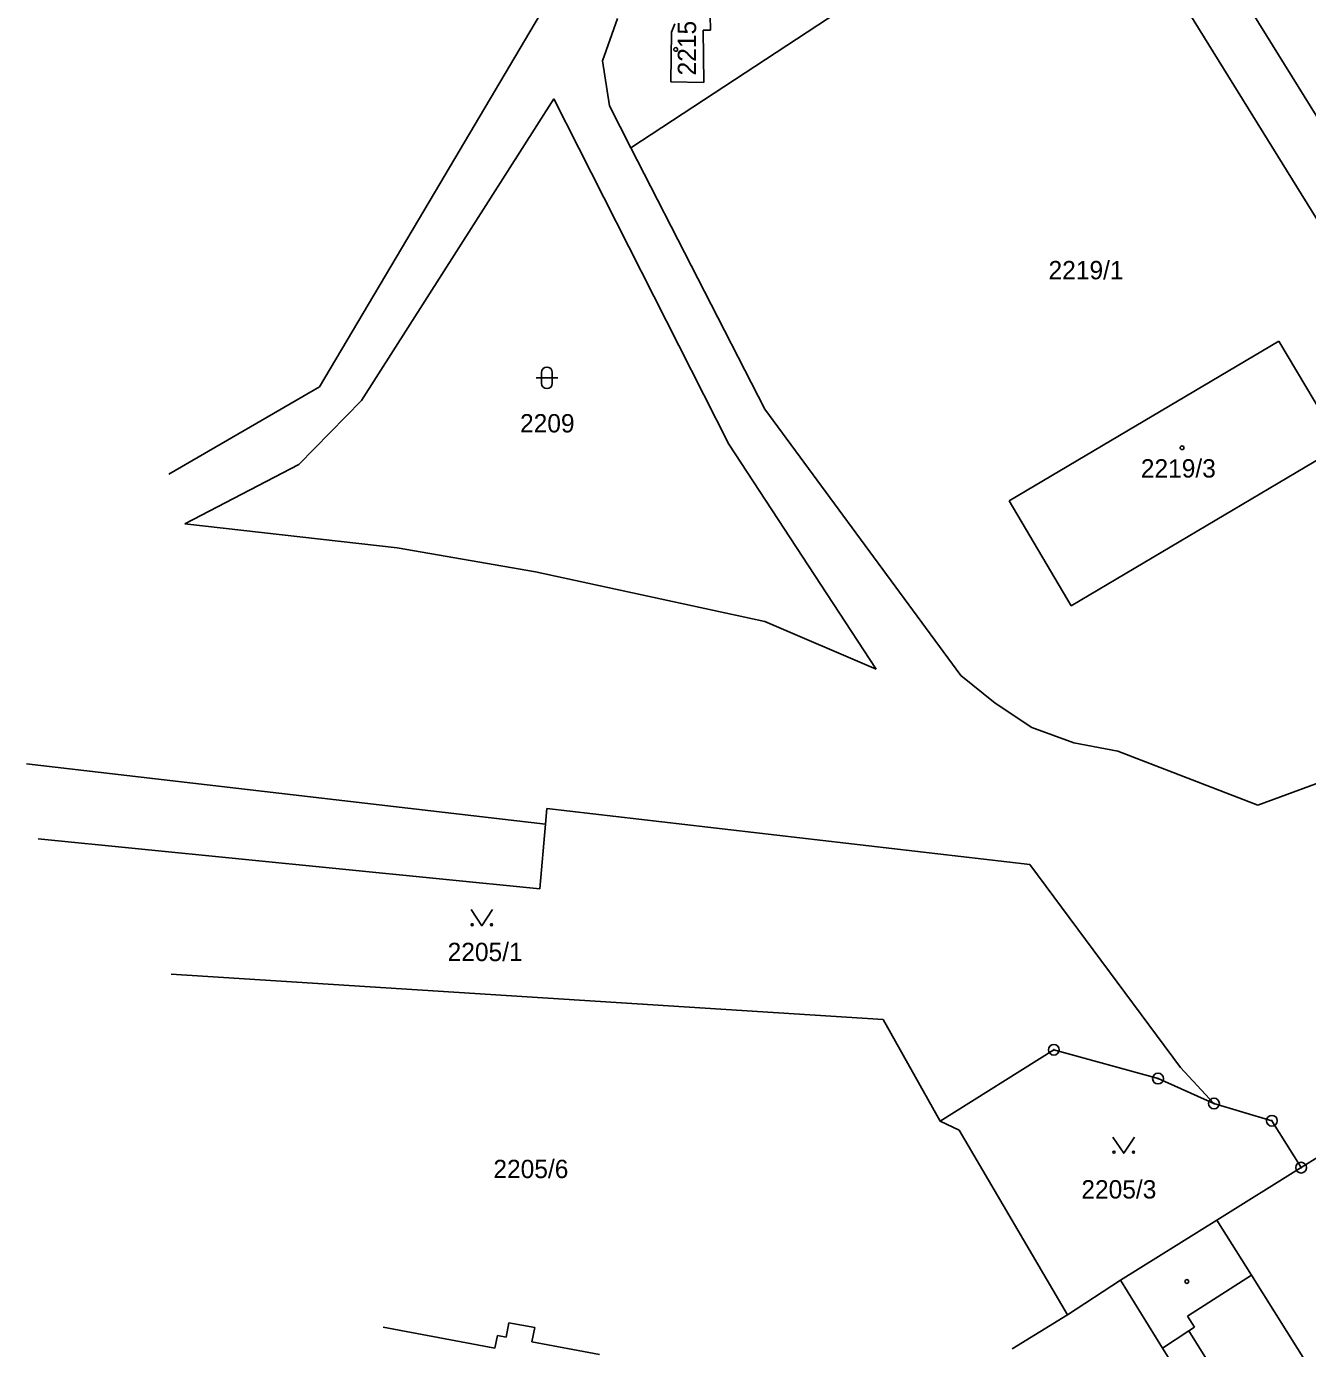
# Model space of a CAD drawing. Extents: x -735092 to -733385, y -1122435 to -1118992.
# Drawn here: x -735006.3 to -734887.6, y -1119634.5 to -1119511.9 of the extents above; entities that cross this region are included whole.
import ezdxf

# ---------------------------------------------------------------- set-up
doc = ezdxf.new("R2010")
doc.units = 0
for name, color, linetype in [('Vrstva 1', 7, 'Continuous'), ('Vrstva 18', 7, 'Continuous'), ('Vrstva 19', 7, 'Continuous'), ('Vrstva 25', 7, 'Continuous'), ('Vrstva 4', 7, 'Continuous')]:
    doc.layers.add(name, color=color, linetype=linetype)

msp = doc.modelspace()

# ---------------------------------------------------------------- linework, layer by layer
at = {"layer": 'Vrstva 1'}
for points in [[(-734903.84, -1119492.66), (-734882.57, -1119526.93)], [(-734950.3, -1119523.18), (-734908, -1119495.39)], [(-734908, -1119495.39), (-734877.31, -1119544.99)], [(-734968.52, -1119527.34), (-734954.52, -1119503.66)], [(-734952.92, -1119515.1), (-734951.53, -1119511.19)], [(-734942.95, -1119510.92), (-734942.93, -1119512.25)], [(-734946.6, -1119517.07), (-734946.55, -1119512.44)], [(-734946.55, -1119512.44), (-734946.24, -1119511.69)], [(-734943.6, -1119512.26), (-734942.93, -1119512.25)], [(-734943.6, -1119512.26), (-734943.54, -1119517.12)], [(-734952.92, -1119515.1), (-734952.3, -1119519.27)], [(-734946.6, -1119517.07), (-734943.54, -1119517.12)], [(-734975.27, -1119546.6), (-734957.44, -1119518.63)], [(-734957.44, -1119518.63), (-734941.21, -1119550.66)], [(-734952.3, -1119519.27), (-734950.3, -1119523.18)], [(-734950.3, -1119523.18), (-734937.9, -1119547.39)], [(-734979.16, -1119545.33), (-734968.52, -1119527.34)], [(-734915.25, -1119555.91), (-734890.26, -1119541.1)], [(-734890.26, -1119541.1), (-734884.46, -1119550.81)], [(-734993.14, -1119553.42), (-734979.16, -1119545.33)], [(-734981.07, -1119552.52), (-734975.27, -1119546.6)], [(-734937.9, -1119547.39), (-734919.71, -1119572.1)], [(-734941.21, -1119550.66), (-734927.56, -1119571.51)], [(-734909.5, -1119565.63), (-734884.46, -1119550.81)], [(-734991.66, -1119558.02), (-734981.07, -1119552.52)], [(-734915.25, -1119555.91), (-734909.5, -1119565.63)], [(-734991.66, -1119558.02), (-734971.97, -1119560.25)], [(-734971.97, -1119560.25), (-734959.14, -1119562.47)], [(-734959.14, -1119562.47), (-734937.89, -1119567.08)], [(-734937.89, -1119567.08), (-734927.56, -1119571.51)], [(-734919.71, -1119572.1), (-734916.53, -1119574.67)], [(-734916.53, -1119574.67), (-734913.14, -1119576.92)], [(-734913.14, -1119576.92), (-734909.25, -1119578.34)], [(-734909.25, -1119578.34), (-734905.17, -1119579.12)], [(-734905.17, -1119579.12), (-734892.18, -1119584.12)], [(-735006.33, -1119580.28), (-734958.21, -1119585.86)], [(-734892.18, -1119584.12), (-734884.72, -1119581.37)], [(-734958.21, -1119585.86), (-734958.09, -1119584.42)], [(-734958.09, -1119584.42), (-734913.34, -1119589.62)], [(-734958.73, -1119591.88), (-734958.21, -1119585.86)], [(-735005.24, -1119587.25), (-734958.73, -1119591.88)], [(-734913.34, -1119589.62), (-734899.37, -1119608.44)], [(-734992.92, -1119599.77), (-734926.91, -1119603.99)], [(-734926.91, -1119603.99), (-734921.63, -1119613.4)], [(-734921.63, -1119613.4), (-734911.1, -1119606.79)], [(-734911.1, -1119606.79), (-734901.44, -1119609.46)], [(-734901.44, -1119609.46), (-734896.26, -1119611.77)], [(-734899.37, -1119608.44), (-734896.26, -1119611.77)], [(-734896.26, -1119611.77), (-734890.89, -1119613.37)], [(-734921.63, -1119613.4), (-734919.88, -1119614.25)], [(-734919.88, -1119614.25), (-734909.84, -1119631.35)], [(-734890.89, -1119613.37), (-734888.18, -1119617.72)], [(-734888.18, -1119617.72), (-734886.49, -1119616.66)], [(-734895.99, -1119622.58), (-734888.18, -1119617.72)], [(-734904.92, -1119628.15), (-734895.99, -1119622.58)], [(-734895.99, -1119622.58), (-734892.78, -1119627.7)], [(-734898.71, -1119631.48), (-734892.78, -1119627.7)], [(-734892.78, -1119627.7), (-734883.11, -1119643.11)], [(-734909.84, -1119631.35), (-734904.92, -1119628.15)], [(-734904.92, -1119628.15), (-734901.04, -1119634.45)], [(-734914.96, -1119634.51), (-734909.84, -1119631.35)], [(-734898.71, -1119631.48), (-734898.05, -1119632.51)], [(-734973.26, -1119632.52), (-734962.9, -1119634.45)], [(-734961.86, -1119633.42), (-734961.62, -1119632.1)], [(-734961.62, -1119632.1), (-734959.22, -1119632.55)], [(-734959.47, -1119633.87), (-734959.22, -1119632.55)], [(-734898.6, -1119632.86), (-734898.05, -1119632.51)], [(-734962.9, -1119634.45), (-734962.68, -1119633.27)], [(-734962.68, -1119633.27), (-734961.86, -1119633.42)], [(-734959.47, -1119633.87), (-734953.22, -1119635.04)], [(-734898.6, -1119632.86), (-734889.49, -1119647.4)], [(-734901.04, -1119634.45), (-734890.91, -1119650.6)]]:
    msp.add_lwpolyline(points, dxfattribs=at)
at = {"layer": 'Vrstva 25'}
for points in [[(-734959.09, -1119544.5), (-734957.09, -1119544.5)], [(-734958.59, -1119545), (-734958.59, -1119544)], [(-734957.59, -1119544), (-734957.59, -1119545)], [(-734965.12, -1119593.8), (-734964.12, -1119595.3), (-734963.12, -1119593.8)], [(-734905.62, -1119614.88), (-734904.62, -1119616.38), (-734903.62, -1119614.88)]]:
    msp.add_lwpolyline(points, dxfattribs=at)
for centre, radius in [((-734946.15, -1119514.05), 0.175), ((-734899.22, -1119550.98), 0.175), ((-734965.02, -1119595.2), 0.1), ((-734963.22, -1119595.2), 0.1), ((-734911.1, -1119606.79), 0.5), ((-734911.1, -1119606.79), 0.032), ((-734901.44, -1119609.46), 0.5), ((-734901.44, -1119609.46), 0.032), ((-734896.26, -1119611.77), 0.5), ((-734896.26, -1119611.77), 0.032), ((-734890.89, -1119613.37), 0.5), ((-734890.89, -1119613.37), 0.032), ((-734905.52, -1119616.28), 0.1), ((-734903.72, -1119616.28), 0.1), ((-734888.18, -1119617.72), 0.5), ((-734888.18, -1119617.72), 0.032), ((-734898.77, -1119628.27), 0.175)]:
    msp.add_circle(centre, radius, dxfattribs=at)
for centre, start, end in [((-734958.09, -1119544), 0.10099, 180.00143), ((-734958.09, -1119545), 180.10243, 0.00286)]:
    msp.add_arc(centre, 0.5, start, end, dxfattribs=at)
at = {"layer": 'Vrstva 4'}
msp.add_lwpolyline([(-734901.04, -1119634.45), (-734898.6, -1119632.86)], dxfattribs=at)

# ---------------------------------------------------------------- texts
at = {"layer": 'Vrstva 18'}
for s, p in [('2219/1', (-734911.59, -1119535.36)), ('2209', (-734960.58, -1119549.56)), ('2205/1', (-734967.29, -1119598.57)), ('2205/6', (-734963.05, -1119618.69)), ('2205/3', (-734908.55, -1119620.58))]:
    msp.add_text(s, height=1.7, dxfattribs=at).set_placement(p)
at = {"layer": 'Vrstva 19'}
msp.add_text('2215', height=1.7, rotation=90.00072, dxfattribs=at).set_placement((-734944.26, -1119516.46))
msp.add_text('2219/3', height=1.7, dxfattribs=at).set_placement((-734903.038, -1119553.74))

doc.saveas('drawing.dxf')
